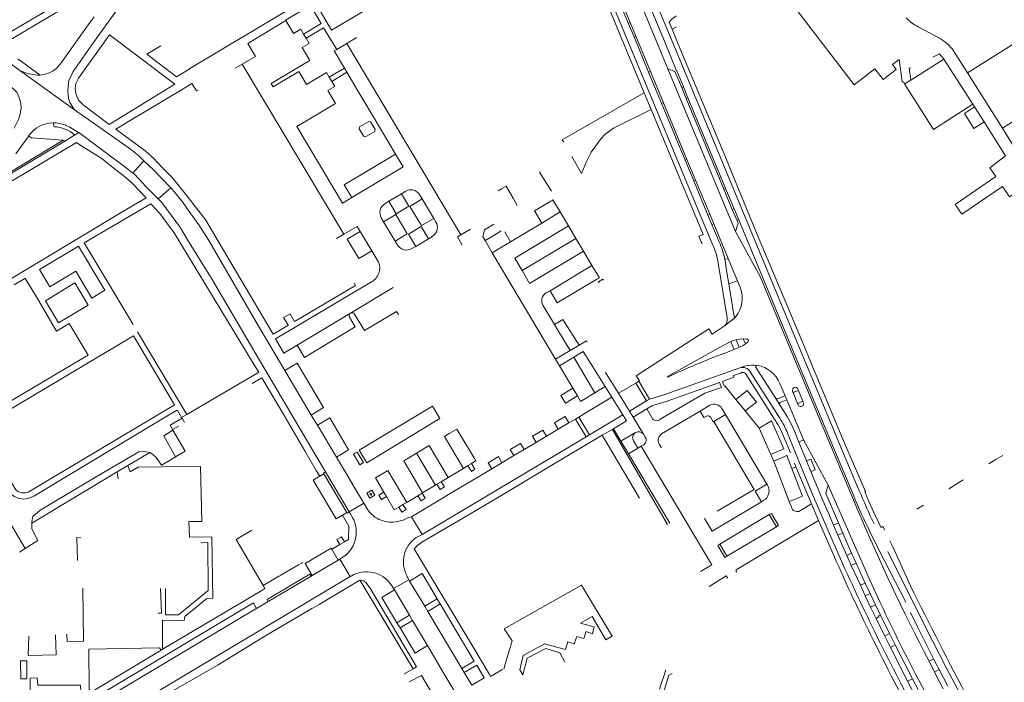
# Model space of a CAD drawing. Extents: x 145000 to 155000, y 457500 to 470000.
# Tile 298 of 548: x 148358 to 148690, y 464749 to 464972. Entities that reach past the tile are written whole.
import ezdxf

# ---------------------------------------------------------------- set-up
doc = ezdxf.new("R2010")
doc.units = 0
doc.header["$LTSCALE"] = 0.2
doc.header["$MEASUREMENT"] = 0
doc.layers.add('kant verharding', color=252, linetype='Continuous', lineweight=0)

msp = doc.modelspace()

# ---------------------------------------------------------------- linework, layer by layer
at = {"layer": 'kant verharding', "lineweight": 0}
for p, q in [((148416.16, 464955.92), (148457.22, 464980.46)), ((148568.99, 464980.65), (148575.55, 464964.86)), ((148349.53, 464964.75), (148373.82, 464979.11)), ((148351.66, 464963.2), (148376.53, 464978.09)), ((148566.77, 464979.65), (148573.29, 464963.93)), ((148558.67, 464975.93), (148591.78, 464896.33)), ((148563.4, 464970.86), (148561.49, 464975.46)), ((148563.97, 464971.13), (148562.07, 464975.72)), ((148381.32, 464970.35), (148383.25, 464973.06)), ((148447.94, 464971.77), (148450.53, 464967.4)), ((148563.4, 464970.86), (148563.97, 464971.13)), ((148565.32, 464966.25), (148563.4, 464970.86)), ((148565.89, 464966.52), (148563.97, 464971.13)), ((148578.18, 464968.86), (148577.18, 464971.27)), ((148453.92, 464967.19), (148454.75, 464965.79)), ((148579.62, 464969.64), (148578.18, 464968.86)), ((148580.24, 464963.85), (148578.18, 464968.86)), ((148661.11, 464969.66), (148668.53, 464965.69)), ((148465.08, 464962.02), (148468.52, 464964.08)), ((148468.52, 464964.08), (148471.73, 464966.01)), ((148468.52, 464964.08), (148506.92, 464899.61)), ((148565.89, 464966.52), (148565.32, 464966.25)), ((148570.25, 464954.38), (148565.32, 464966.25)), ((148570.84, 464954.62), (148565.89, 464966.52)), ((148573.29, 464963.93), (148576.77, 464955.55)), ((148575.55, 464964.86), (148579.7, 464954.84)), ((148397.15, 464960.45), (148398.93, 464959.11)), ((148405.75, 464963.22), (148401.02, 464960.48)), ((148672.99, 464961.55), (148677.72, 464954.12)), ((148365.05, 464953.32), (148357.55, 464958.86)), ((148398.93, 464959.11), (148410.51, 464950.36)), ((148430.79, 464955.73), (148433.21, 464957.12)), ((148433.21, 464957.12), (148437.73, 464959.7)), ((148433.21, 464957.12), (148467.49, 464899.75)), ((148652.47, 464956.97), (148653.76, 464955.28)), ((148669.82, 464958.71), (148658.63, 464951.73)), ((148669.82, 464958.71), (148679.57, 464943.54)), ((148358.22, 464954.95), (148376.65, 464941.73)), ((148413.85, 464954.53), (148416.16, 464955.92)), ((148442.99, 464950.56), (148451.67, 464955.77)), ((148452.34, 464954.65), (148443.68, 464949.45)), ((148454.95, 464950.27), (148452.34, 464954.65)), ((148462.55, 464952.68), (148467.68, 464955.7)), ((148463.4, 464951.27), (148468.49, 464954.35)), ((148468.49, 464954.35), (148467.68, 464955.7)), ((148468.49, 464954.35), (148472.2, 464948.11)), ((148570.25, 464954.38), (148570.84, 464954.62)), ((148574.6, 464943.91), (148570.25, 464954.38)), ((148575.23, 464944.08), (148570.84, 464954.62)), ((148576.77, 464955.55), (148599.59, 464900.68)), ((148579.11, 464954.62), (148576.77, 464955.55)), ((148581.39, 464949.16), (148579.11, 464954.62)), ((148677.72, 464954.12), (148689.56, 464935.49)), ((148410.51, 464950.36), (148401.74, 464944.96)), ((148443.68, 464949.45), (148442.99, 464950.56)), ((148462.55, 464952.68), (148463.4, 464951.27)), ((148658.63, 464951.73), (148656.72, 464950.54)), ((148395.99, 464938.38), (148412.98, 464948.58)), ((148464.67, 464943.81), (148462.08, 464948.17)), ((148472.2, 464948.11), (148474.21, 464944.74)), ((148571.13, 464941.77), (148568.71, 464947.43)), ((148581.39, 464949.16), (148581.96, 464949.42)), ((148582.89, 464945.54), (148581.39, 464949.16)), ((148581.96, 464949.42), (148583.48, 464945.76)), ((148451.69, 464936.05), (148464.67, 464943.81)), ((148474.21, 464944.74), (148483.29, 464929.5)), ((148575.23, 464944.08), (148574.6, 464943.91)), ((148582.56, 464924.74), (148574.6, 464943.91)), ((148583.17, 464924.98), (148575.23, 464944.08)), ((148583.48, 464945.76), (148582.89, 464945.54)), ((148594.06, 464918.74), (148582.89, 464945.54)), ((148583.48, 464945.76), (148594.64, 464918.97)), ((148679.57, 464943.54), (148680.14, 464942.65)), ((148680.14, 464942.65), (148683.39, 464937.59)), ((148369.82, 464935.96), (148369.47, 464937.3)), ((148683.39, 464937.59), (148690.62, 464926.17)), ((148374.87, 464935.94), (148373.79, 464936.41)), ((148374.87, 464935.94), (148378.05, 464934.03)), ((148376.67, 464933.15), (148378.08, 464934.01)), ((148378.05, 464934.03), (148378.08, 464934.01)), ((148467.07, 464910.27), (148451.69, 464936.05)), ((148372.88, 464931.42), (148354.59, 464920.51)), ((148356.89, 464926.82), (148361.02, 464932.62)), ((148361.02, 464932.62), (148361.2, 464932.87)), ((148373.42, 464931.17), (148372.88, 464931.42)), ((148373.42, 464931.17), (148375.59, 464932.49)), ((148375.59, 464932.49), (148376.67, 464933.15)), ((148377.29, 464930.64), (148379.13, 464929.49)), ((148379.13, 464929.49), (148384.78, 464925.96)), ((148483.29, 464929.5), (148484.91, 464926.78)), ((148396.34, 464920.35), (148400.08, 464924.53)), ((148582.56, 464924.74), (148583.17, 464924.98)), ((148585.45, 464917.78), (148582.56, 464924.74)), ((148586.07, 464918.02), (148583.17, 464924.98)), ((148586.07, 464918.02), (148585.45, 464917.78)), ((148590.26, 464906.23), (148585.45, 464917.78)), ((148590.86, 464906.51), (148586.07, 464918.02)), ((148594.06, 464918.74), (148594.64, 464918.97)), ((148595.63, 464914.96), (148594.06, 464918.74)), ((148594.64, 464918.97), (148596.21, 464915.2)), ((148404.84, 464911.71), (148409.1, 464915.44)), ((148486.94, 464913.4), (148488.42, 464914.29)), ((148520.67, 464915.08), (148519.54, 464914.43)), ((148596.21, 464915.2), (148595.63, 464914.96)), ((148598.47, 464908.14), (148595.63, 464914.96)), ((148596.21, 464915.2), (148599.06, 464908.35)), ((148400.78, 464912.06), (148396.84, 464909.7)), ((148470.2, 464912.13), (148467.07, 464910.27)), ((148482.66, 464910.87), (148481.35, 464910.07)), ((148486.94, 464913.4), (148482.66, 464910.87)), ((148493.14, 464912.92), (148493.88, 464911.66)), ((148497.79, 464905.1), (148493.88, 464911.66)), ((148525.93, 464909.51), (148524.55, 464911.96)), ((148537.25, 464910.87), (148531.79, 464907.62)), ((148537.67, 464911.12), (148537.25, 464910.87)), ((148537.99, 464911.31), (148537.67, 464911.12)), ((148540.41, 464907.27), (148537.99, 464911.31)), ((148393, 464907.41), (148345, 464878.7)), ((148379.93, 464896.83), (148402.39, 464910.04)), ((148396.84, 464909.7), (148393, 464907.41)), ((148531.79, 464907.62), (148534.26, 464903.52)), ((148534.26, 464903.52), (148540.41, 464907.27)), ((148540.41, 464907.27), (148543.2, 464902.58)), ((148598.47, 464908.14), (148599.06, 464908.35)), ((148600.05, 464904.36), (148598.47, 464908.14)), ((148599.06, 464908.35), (148600.64, 464904.57)), ((148480.12, 464905.26), (148480.85, 464903.92)), ((148480.85, 464903.92), (148484.75, 464897.43)), ((148498.55, 464903.83), (148497.79, 464905.1)), ((148590.26, 464906.23), (148590.86, 464906.51)), ((148591.58, 464903.03), (148590.26, 464906.23)), ((148592.2, 464903.27), (148590.86, 464906.51)), ((148600.64, 464904.57), (148600.05, 464904.36)), ((148600.64, 464904.57), (148618.17, 464862.33)), ((148467.49, 464899.75), (148471.99, 464902.38)), ((148471.99, 464902.38), (148472.99, 464900.7)), ((148476.89, 464894.2), (148472.99, 464900.7)), ((148510.15, 464901.53), (148506.92, 464899.61)), ((148514.91, 464901.24), (148517.17, 464902.6)), ((148517.17, 464902.6), (148518.04, 464903.12)), ((148518.91, 464899.93), (148520.53, 464900.9)), ((148521.74, 464900.54), (148523.71, 464897.26)), ((148523.71, 464897.26), (148534.26, 464903.52)), ((148543.2, 464902.58), (148545.7, 464898.35)), ((148592.2, 464903.27), (148591.58, 464903.03)), ((148593.99, 464897.25), (148591.58, 464903.03)), ((148597.06, 464891.6), (148592.2, 464903.27)), ((148464.99, 464898.29), (148467.49, 464899.75)), ((148484.75, 464897.43), (148485.6, 464896.12)), ((148491.72, 464895.66), (148496.05, 464898.22)), ((148496.05, 464898.22), (148497.57, 464899.19)), ((148515.1, 464897.65), (148516.48, 464898.47)), ((148517.55, 464893.55), (148515.1, 464897.65)), ((148516.48, 464898.47), (148518.91, 464899.93)), ((148517.55, 464893.55), (148523.71, 464897.26)), ((148545.7, 464898.35), (148527.62, 464887.51)), ((148545.7, 464898.35), (148548.28, 464894.08)), ((148364.89, 464887.86), (148377.99, 464895.79)), ((148386.9, 464880.88), (148377.99, 464895.79)), ((148396.42, 464869.31), (148379.93, 464896.83)), ((148479.19, 464890.35), (148476.89, 464894.2)), ((148490.24, 464894.82), (148491.72, 464895.66)), ((148548.28, 464894.08), (148551.15, 464889.25)), ((148538.85, 464857.65), (148517.55, 464893.55)), ((148595.95, 464891.24), (148597.06, 464891.6)), ((148598.39, 464888.38), (148597.06, 464891.6)), ((148364.89, 464887.86), (148368.35, 464882)), ((148551.15, 464889.25), (148537.02, 464880.75)), ((148593.69, 464890.06), (148596.74, 464871.59)), ((148597.3, 464883.03), (148596.56, 464887.51)), ((148600.18, 464884.09), (148598.39, 464888.38)), ((148356.3, 464882.7), (148359.88, 464884.82)), ((148359.88, 464884.82), (148360, 464884.9)), ((148363.9, 464878.66), (148360, 464884.9)), ((148437.97, 464859.24), (148423.07, 464884.54)), ((148444.39, 464864.51), (148476.83, 464883.75)), ((148597.3, 464883.03), (148600.18, 464884.09)), ((148600.18, 464884.09), (148601.19, 464881.62)), ((148382.5, 464878.24), (148386.9, 464880.88)), ((148471.44, 464882.53), (148451.04, 464870.49)), ((148469.75, 464873.19), (148484.12, 464881.79)), ((148470.96, 464883.36), (148471.44, 464882.53)), ((148535.73, 464879.99), (148537.02, 464880.75)), ((148366.84, 464877.35), (148371.3, 464869.88)), ((148538.51, 464869.31), (148534.6, 464875.85)), ((148451.04, 464870.49), (148450.86, 464870.38)), ((148469.72, 464873.17), (148451.73, 464862.41)), ((148469.75, 464873.19), (148469.72, 464873.17)), ((148599.78, 464872.13), (148599.7, 464872.05)), ((148443.63, 464866.11), (148441.84, 464869.13)), ((148448.57, 464869.03), (148443.63, 464866.11)), ((148448.76, 464869.14), (148448.57, 464869.03)), ((148538.51, 464869.31), (148539.28, 464868.02)), ((148539.28, 464868.02), (148543.74, 464860.57)), ((148546.8, 464862.4), (148542.14, 464869.83)), ((148591.65, 464866.13), (148595.03, 464868.33)), ((148595.03, 464868.33), (148595.69, 464868.77)), ((148414.56, 464839.03), (148397.87, 464866.88)), ((148441.11, 464864.82), (148447.61, 464853.83)), ((148447.2, 464859.68), (148444.39, 464864.51)), ((148599.74, 464864.23), (148600.78, 464861.69)), ((148602.9, 464862.85), (148602.16, 464864.51)), ((148602.16, 464864.51), (148603.26, 464864.45)), ((148451.73, 464862.41), (148447.2, 464859.68)), ((148451.73, 464862.41), (148454.19, 464858.28)), ((148538.85, 464857.65), (148543.74, 464860.57)), ((148543.74, 464860.57), (148546.8, 464862.4)), ((148595.89, 464859.74), (148599.06, 464860.93)), ((148597.95, 464863.66), (148599.06, 464860.93)), ((148600.78, 464861.69), (148599.06, 464860.93)), ((148603.6, 464863.41), (148602.9, 464862.85)), ((148381.24, 464859.03), (148377.18, 464856.62)), ((148437.97, 464859.24), (148449.28, 464840.08)), ((148538.85, 464857.65), (148540.16, 464855.46)), ((148540.16, 464855.46), (148544.98, 464858.34)), ((148552.13, 464846.36), (148544.98, 464858.34)), ((148377.18, 464856.62), (148343.09, 464836.43)), ((148449.83, 464855.16), (148447.61, 464853.83)), ((148447.61, 464853.83), (148456.51, 464838.85)), ((148540.16, 464855.46), (148544.69, 464847.86)), ((148602.29, 464855.18), (148600.99, 464854.73)), ((148606.78, 464855.59), (148605.81, 464855.64)), ((148606.33, 464855.15), (148613.11, 464844.44)), ((148606.88, 464855.58), (148606.78, 464855.59)), ((148438.51, 464853.08), (148414.56, 464839.03)), ((148436.63, 464849.52), (148439.61, 464851.26)), ((148603.19, 464852.51), (148612.47, 464837.84)), ((148614.49, 464837.77), (148604.52, 464853.47)), ((148544.69, 464847.86), (148546.24, 464845.28)), ((148555.6, 464848.5), (148552.13, 464846.36)), ((148555.6, 464848.5), (148557.87, 464844.85)), ((148560.04, 464846.18), (148565.89, 464849.63)), ((148565.89, 464849.63), (148566.94, 464850.24)), ((148565.89, 464849.63), (148569.51, 464843.62)), ((148566.94, 464850.24), (148567.15, 464850.39)), ((148566.94, 464850.24), (148570.53, 464844.25)), ((148594.81, 464848.12), (148594.18, 464849.77)), ((148595.18, 464850.13), (148595.79, 464848.45)), ((148616.28, 464845.37), (148614.53, 464849.5)), ((148618.95, 464846.46), (148620.73, 464847.18)), ((148620.73, 464847.18), (148620.57, 464847.58)), ((148622.27, 464843.49), (148620.73, 464847.18)), ((148542.26, 464842.87), (148546.24, 464845.28)), ((148546.24, 464845.28), (148547.33, 464843.45)), ((148547.33, 464843.45), (148552.13, 464846.36)), ((148557.87, 464844.85), (148549.43, 464839.8)), ((148557.87, 464844.85), (148561.59, 464838.89)), ((148563.77, 464840.19), (148560.04, 464846.18)), ((148569.51, 464843.62), (148570.53, 464844.25)), ((148602.82, 464840.27), (148599.7, 464844.11)), ((148613.11, 464844.44), (148614.38, 464842.39)), ((148616.28, 464845.37), (148613.69, 464844.3)), ((148616.86, 464843.96), (148614.62, 464843.08)), ((148616.86, 464843.96), (148616.28, 464845.37)), ((148616.86, 464843.96), (148622.45, 464830.53)), ((148618.79, 464846.84), (148618.95, 464846.46)), ((148618.95, 464846.46), (148620.48, 464842.78)), ((148563.77, 464840.19), (148569.51, 464843.62)), ((148569.65, 464840.91), (148565.06, 464838.18)), ((148569.65, 464840.91), (148571.3, 464837.99)), ((148587.61, 464840.19), (148590.91, 464842.13)), ((148594.99, 464840.98), (148596.15, 464839.03)), ((148614.38, 464842.39), (148616.48, 464839.1)), ((148620.48, 464842.78), (148622.27, 464843.49)), ((148620.63, 464842.42), (148620.48, 464842.78)), ((148622.27, 464843.49), (148622.4, 464843.11)), ((148408.35, 464838.77), (148411.1, 464840.37)), ((148411.38, 464840.34), (148412.8, 464838)), ((148414.56, 464839.03), (148412.8, 464838)), ((148412.8, 464838), (148412.92, 464837.8)), ((148412.92, 464837.8), (148413.77, 464836.36)), ((148447.23, 464838.89), (148454.3, 464826.82)), ((148449.28, 464840.08), (148456.39, 464828.04)), ((148458.59, 464835.39), (148456.51, 464838.85)), ((148475.19, 464822.8), (148499.89, 464837.73)), ((148543.38, 464836.25), (148542.15, 464838.33)), ((148543.38, 464836.25), (148545.58, 464837.5)), ((148546.71, 464838.18), (148545.58, 464837.5)), ((148545.58, 464837.5), (148549.15, 464831.49)), ((148549.43, 464839.8), (148546.71, 464838.18)), ((148550.29, 464832.15), (148546.71, 464838.18)), ((148561.59, 464838.89), (148550.29, 464832.15)), ((148565.06, 464838.18), (148563.77, 464840.19)), ((148565.06, 464838.18), (148568.56, 464832.37)), ((148587.61, 464840.19), (148574.62, 464832.47)), ((148596.15, 464839.03), (148592.25, 464836.68)), ((148596.15, 464839.03), (148610.14, 464815.6)), ((148602.82, 464840.27), (148607.55, 464834.45)), ((148409.77, 464833.94), (148411.75, 464835.1)), ((148409.77, 464833.94), (148409.85, 464833.8)), ((148458.59, 464835.39), (148464.96, 464824.67)), ((148535.8, 464831.71), (148539.79, 464834.1)), ((148539.79, 464834.1), (148543.38, 464836.25)), ((148554.57, 464832.05), (148558.41, 464834.21)), ((148576.65, 464801.97), (148558.05, 464834.01)), ((148558.41, 464834.21), (148560.92, 464830)), ((148592.25, 464836.68), (148605.87, 464813.81)), ((148607.55, 464834.45), (148611.41, 464825.57)), ((148406.74, 464831.88), (148409.85, 464833.8)), ((148410.75, 464824.82), (148406.74, 464831.88)), ((148493.89, 464798.65), (148549.15, 464831.49)), ((148532.3, 464829.65), (148535.8, 464831.71)), ((148550.29, 464832.15), (148549.15, 464831.49)), ((148554.57, 464832.05), (148567.17, 464810.85)), ((148565.84, 464832.95), (148560.92, 464830)), ((148568.56, 464832.37), (148569.13, 464831.43)), ((148615.7, 464831.69), (148618.04, 464826.12)), ((148619.64, 464832.86), (148620.91, 464829.67)), ((148456.39, 464828.04), (148461.29, 464819.74)), ((148524.83, 464825.18), (148528.33, 464827.27)), ((148528.33, 464827.27), (148532.3, 464829.65)), ((148560.92, 464830), (148563.41, 464825.82)), ((148566.63, 464827.69), (148563.41, 464825.82)), ((148566.63, 464827.69), (148565.17, 464830.12)), ((148567.73, 464828.33), (148566.63, 464827.69)), ((148568.43, 464828.74), (148567.73, 464828.33)), ((148567.73, 464828.33), (148591.57, 464788.4)), ((148573.84, 464829.03), (148574.58, 464827.76)), ((148620.91, 464829.67), (148622.45, 464830.53)), ((148623.52, 464823.38), (148620.91, 464829.67)), ((148622.45, 464830.53), (148630.84, 464815.26)), ((148394.68, 464821.83), (148402.02, 464826.23)), ((148410.75, 464824.82), (148408.66, 464823.56)), ((148454.3, 464826.82), (148458.19, 464820.17)), ((148464.96, 464824.67), (148468.48, 464818.79)), ((148472.65, 464827.04), (148475.19, 464822.8)), ((148491.94, 464825.97), (148498.37, 464815.23)), ((148520.81, 464822.8), (148524.83, 464825.18)), ((148563.41, 464825.82), (148577.36, 464802.45)), ((148611.41, 464825.57), (148612.41, 464823.29)), ((148612.41, 464823.29), (148616.83, 464825.24)), ((148616.83, 464825.24), (148617.06, 464825.34)), ((148616.83, 464825.24), (148618.52, 464820.88)), ((148687.35, 464823.93), (148684.96, 464822.41)), ((148687.35, 464823.93), (148687.3, 464824.03)), ((148689.72, 464825.17), (148687.35, 464823.93)), ((148391.09, 464819.67), (148394.68, 464821.83)), ((148394.68, 464821.83), (148395.44, 464819.67)), ((148408.66, 464823.56), (148405.95, 464821.96)), ((148419.2, 464821.54), (148406.31, 464821.36)), ((148502.64, 464817.81), (148507.78, 464820.9)), ((148507.78, 464820.9), (148509.32, 464821.82)), ((148510.5, 464822.5), (148509.32, 464821.82)), ((148517.36, 464820.72), (148510.23, 464816.48)), ((148517.36, 464820.72), (148520.81, 464822.8)), ((148617.59, 464809.78), (148612.41, 464823.29)), ((148619.89, 464821.43), (148618.52, 464820.88)), ((148619.39, 464822.6), (148619.89, 464821.43)), ((148619.89, 464821.43), (148625.17, 464808.91)), ((148624.94, 464819.83), (148623.52, 464823.38)), ((148362.29, 464802.41), (148391.09, 464819.67)), ((148391.43, 464817.31), (148391.09, 464819.67)), ((148458.19, 464820.17), (148459.34, 464818.21)), ((148460.77, 464819.04), (148459.34, 464818.21)), ((148460.77, 464819.04), (148468.52, 464806.02)), ((148461.29, 464819.74), (148469.27, 464806.23)), ((148468.48, 464818.79), (148471.34, 464813.99)), ((148481.01, 464812.86), (148478.13, 464817.69)), ((148502.64, 464817.81), (148500.31, 464816.4)), ((148471.34, 464813.99), (148474.2, 464809.2)), ((148494.06, 464812.66), (148498.37, 464815.23)), ((148498.37, 464815.23), (148498.89, 464815.54)), ((148498.89, 464815.54), (148500.31, 464816.4)), ((148510.23, 464816.48), (148505.06, 464813.4)), ((148610.14, 464815.6), (148606.19, 464813.26)), ((148610.14, 464815.6), (148610.33, 464815.27)), ((148676.35, 464817.01), (148671.47, 464813.94)), ((148481.01, 464812.86), (148481.86, 464811.41)), ((148488.7, 464809.44), (148492.44, 464811.69)), ((148505.06, 464813.4), (148490.27, 464804.61)), ((148492.44, 464811.69), (148493.89, 464812.56)), ((148493.89, 464812.56), (148494.06, 464812.66)), ((148605.87, 464813.81), (148593.4, 464806.48)), ((148606.19, 464813.26), (148608.31, 464809.66)), ((148631.22, 464804.97), (148628.7, 464810.86)), ((148632.9, 464805.64), (148630.36, 464811.66)), ((148469.27, 464806.23), (148474.2, 464809.2)), ((148475.35, 464807.28), (148474.2, 464809.2)), ((148487.43, 464808.69), (148486.01, 464807.83)), ((148488.7, 464809.44), (148487.43, 464808.69)), ((148487.43, 464808.69), (148488.48, 464806.98)), ((148591.65, 464799.72), (148608.31, 464809.66)), ((148608.91, 464810.02), (148608.31, 464809.66)), ((148625.17, 464808.91), (148627.5, 464803.35)), ((148662.93, 464808.52), (148660.65, 464807.12)), ((148467.06, 464805.16), (148468.52, 464806.02)), ((148469.27, 464806.23), (148469.79, 464805.34)), ((148490.27, 464804.61), (148489.26, 464804.33)), ((148490.27, 464804.61), (148493.89, 464798.65)), ((148610.94, 464805.31), (148594.23, 464795.37)), ((148613.35, 464801.19), (148610.94, 464805.31)), ((148632.57, 464801.8), (148631.22, 464804.97)), ((148634.23, 464802.5), (148632.9, 464805.64)), ((148596.59, 464791.34), (148613.35, 464801.19)), ((148613.35, 464801.19), (148614.02, 464801.65)), ((148631.96, 464793.29), (148627.5, 464803.35)), ((148632.57, 464801.8), (148634.23, 464802.5)), ((148634.05, 464798.37), (148632.57, 464801.8)), ((148634.23, 464802.5), (148635.73, 464799.03)), ((148491.9, 464797.61), (148493.89, 464798.65)), ((148635.73, 464799.03), (148634.05, 464798.37)), ((148637.04, 464791.52), (148634.05, 464798.37)), ((148635.73, 464799.03), (148638.7, 464792.28)), ((148360.04, 464793.92), (148364.32, 464796.6)), ((148466.13, 464795.24), (148463.4, 464793.63)), ((148467.7, 464796.16), (148466.13, 464795.24)), ((148493.54, 464795.83), (148493.83, 464796.03)), ((148593.54, 464794.95), (148594.23, 464795.37)), ((148594.23, 464795.37), (148596.59, 464791.34)), ((148651.58, 464796.53), (148652.62, 464794.49)), ((148652.62, 464794.49), (148658.51, 464781.36)), ((148358.08, 464792.68), (148360.04, 464793.92)), ((148463.4, 464793.63), (148465.57, 464790)), ((148467.31, 464791.03), (148466.14, 464790.34)), ((148637.04, 464791.52), (148638.7, 464792.28)), ((148638.52, 464788.18), (148637.04, 464791.52)), ((148638.7, 464792.28), (148640.22, 464788.96)), ((148446.05, 464784.75), (148452.38, 464788.45)), ((148452.61, 464788.61), (148453.63, 464789.2)), ((148456.86, 464784.82), (148454.58, 464788.63)), ((148465.57, 464790), (148456.86, 464784.82)), ((148466.14, 464790.34), (148465.57, 464790)), ((148466.14, 464790.34), (148469.64, 464784.41)), ((148591.57, 464788.4), (148587.76, 464786.12)), ((148638.52, 464788.18), (148640.22, 464788.96)), ((148638.52, 464788.18), (148641.63, 464781.51)), ((148640.22, 464788.96), (148643.28, 464782.26)), ((148469.64, 464784.41), (148401.28, 464743.72)), ((148440.3, 464781.39), (148445.79, 464784.64)), ((148456.44, 464784.57), (148442.01, 464776.05)), ((148456.86, 464784.82), (148456.44, 464784.57)), ((148469.64, 464784.41), (148469.97, 464784.61)), ((148488.78, 464784.59), (148489.44, 464783.38)), ((148596.74, 464784.17), (148596.94, 464783.89)), ((148599.81, 464786.18), (148599.94, 464785.96)), ((148440.85, 464780.45), (148440.3, 464781.39)), ((148490.89, 464753.39), (148472.95, 464783.14)), ((148483.52, 464781.57), (148484.26, 464780.36)), ((148484.26, 464780.36), (148489.44, 464783.38)), ((148489.44, 464783.38), (148489.67, 464782.92)), ((148489.67, 464782.92), (148494.75, 464774.43)), ((148641.63, 464781.51), (148643.28, 464782.26)), ((148641.63, 464781.51), (148643.27, 464777.95)), ((148643.28, 464782.26), (148644.96, 464778.72)), ((148406.61, 464760.05), (148439.78, 464779.77)), ((148484.52, 464779.93), (148484.26, 464780.36)), ((148484.52, 464779.93), (148489.61, 464771.4)), ((148643.27, 464777.95), (148644.96, 464778.72)), ((148645.1, 464774.18), (148643.27, 464777.95)), ((148644.96, 464778.72), (148646.73, 464774.93)), ((148435.11, 464774.42), (148436.8, 464775.43)), ((148437.17, 464775.32), (148437.97, 464773.91)), ((148494.75, 464774.43), (148498.94, 464776.9)), ((148494.75, 464774.43), (148495.79, 464772.72)), ((148495.79, 464772.72), (148499.97, 464775.2)), ((148499.97, 464775.2), (148498.94, 464776.9)), ((148645.1, 464774.18), (148646.73, 464774.93)), ((148646.94, 464770.35), (148645.1, 464774.18)), ((148646.73, 464774.93), (148648.41, 464771.46)), ((148485.4, 464768.89), (148489.61, 464771.4)), ((148489.61, 464771.4), (148490.58, 464769.67)), ((148495.79, 464772.72), (148507.26, 464753.47)), ((148651.47, 464765.21), (148648.41, 464771.46)), ((148486.42, 464767.16), (148485.4, 464768.89)), ((148490.58, 464769.67), (148486.42, 464767.16)), ((148495.68, 464761.16), (148490.58, 464769.67)), ((148649.88, 464764.41), (148646.94, 464770.35)), ((148651.47, 464765.21), (148649.88, 464764.41)), ((148651.78, 464760.59), (148649.88, 464764.41)), ((148653.38, 464761.39), (148651.47, 464765.21)), ((148495.68, 464761.16), (148501.24, 464751.81)), ((148653.38, 464761.39), (148651.78, 464760.59)), ((148659.19, 464750.03), (148653.38, 464761.39)), ((148382.27, 464745.54), (148405.94, 464759.65)), ((148405.94, 464759.65), (148406.61, 464760.05)), ((148511.29, 464760.28), (148516.6, 464751.41)), ((148657.58, 464749.24), (148651.78, 464760.59)), ((148358.52, 464755.94), (148358.58, 464749.97)), ((148664.82, 464755.9), (148666.33, 464756.75)), ((148664.82, 464755.9), (148666.66, 464752.24)), ((148668.23, 464753.12), (148666.33, 464756.75)), ((148490.89, 464753.39), (148487.88, 464751.66)), ((148501.24, 464751.81), (148520.18, 464719.98)), ((148507.26, 464753.47), (148508.08, 464752.12)), ((148508.08, 464752.12), (148510.6, 464747.9)), ((148516.6, 464751.41), (148516.97, 464750.78)), ((148516.97, 464750.78), (148520.94, 464753.08)), ((148575.21, 464750.53), (148576, 464752.98)), ((148578.14, 464751.81), (148577.01, 464751.18)), ((148666.66, 464752.24), (148668.23, 464753.12)), ((148666.66, 464752.24), (148669.6, 464746.66)), ((148671.18, 464747.53), (148668.23, 464753.12)), ((148358.58, 464749.97), (148360.64, 464749.99)), ((148514.79, 464750.34), (148510.6, 464747.9)), ((148573.92, 464746.47), (148574.71, 464748.94)), ((148574.71, 464748.94), (148575.21, 464750.53)), ((148657.58, 464749.24), (148659.19, 464750.03)), ((148659.49, 464745.56), (148657.58, 464749.24)), ((148661.1, 464746.35), (148659.19, 464750.03))]:
    msp.add_line(p, q, dxfattribs=at)
at = {"layer": 'kant verharding', "lineweight": 0, "flags": 128}
for points in [[(148457.85, 464977.85), (148463.37, 464968.47), (148483.11, 464980.29), (148477.53, 464989.62), (148457.85, 464977.85)], [(148603.62, 464989.73), (148609.89, 464981.55), (148612.39, 464983.47), (148615.17, 464981.97), (148639.56, 464950.14), (148646.53, 464955.48), (148649.3, 464951.86), (148653.76, 464955.28)], [(148325.51, 464983.09), (148328.69, 464979.22), (148330.59, 464977.04), (148332.84, 464974.72), (148334.57, 464973.07), (148336.85, 464971), (148342.92, 464966.45), (148350.28, 464960.69), (148358.22, 464954.95)], [(148620.36, 464863.3), (148581.77, 464956.15), (148571.23, 464981.57)], [(148376.65, 464941.73), (148375.1, 464944.1), (148374.69, 464945.48), (148374.48, 464946.73), (148374.39, 464947.91), (148374.56, 464949.61), (148374.81, 464951.56), (148376.24, 464954.65), (148382.52, 464963.56), (148390.56, 464974.85), (148392.32, 464977.04), (148396.31, 464978.75)], [(148453.92, 464967.19), (148459.84, 464970.78), (148456.23, 464976.86), (148447.87, 464971.9), (148447.94, 464971.77)], [(148568.71, 464947.43), (148567.59, 464950.07), (148557.19, 464975.25)], [(148579.48, 464973.3), (148578.1, 464972.24), (148577.18, 464971.27)], [(148365.05, 464953.32), (148366.33, 464953.56), (148367.96, 464954.04), (148369.52, 464954.82), (148370.73, 464955.71), (148372.13, 464957.47), (148381.32, 464970.35)], [(148437.73, 464959.7), (148435.12, 464964.09), (148447.94, 464971.77)], [(148689.56, 464935.49), (148714.77, 464951.47), (148703.04, 464969.98), (148677.72, 464954.12)], [(148378.01, 464944.97), (148377.26, 464946.83), (148376.93, 464948.78), (148377.12, 464950.51), (148378.07, 464952.37), (148388.49, 464966.99), (148397.15, 464960.45)], [(148450.53, 464967.4), (148452.93, 464968.84), (148453.92, 464967.19)], [(148454.75, 464965.79), (148460.68, 464969.36), (148465.08, 464962.02)], [(148356.29, 464935.52), (148357.75, 464938.41), (148358.32, 464940.2), (148358.69, 464942.38), (148358.61, 464943.7), (148358.22, 464945.13), (148357.71, 464946.64), (148357.18, 464947.67), (148353.54, 464951.14), (148348.26, 464955.1), (148339.16, 464961.56), (148334.57, 464965.24)], [(148453.38, 464962.7), (148455.78, 464964.07), (148454.75, 464965.79)], [(148580.24, 464963.85), (148595.4, 464927.62), (148606.33, 464901.07), (148614.2, 464882.34), (148621.85, 464863.96)], [(148401.02, 464960.48), (148411.03, 464952.85), (148413.85, 464954.53)], [(148451.67, 464955.77), (148456, 464958.36), (148453.38, 464962.7)], [(148467.68, 464955.7), (148464.23, 464961.51), (148465.08, 464962.02)], [(148666.04, 464959.4), (148668.33, 464960.59), (148669.5, 464959.2), (148669.82, 464958.71)], [(148652.47, 464956.97), (148654.7, 464958.63), (148655.75, 464951.23), (148656.72, 464950.54)], [(148358.22, 464954.95), (148360.66, 464953.89), (148364.05, 464953.33), (148365.05, 464953.32)], [(148462.55, 464952.68), (148461.6, 464954.26), (148454.95, 464950.27)], [(148579.7, 464954.84), (148579.71, 464954.83), (148581.96, 464949.42)], [(148658.7, 464955.79), (148658.06, 464955.67), (148658.63, 464951.73)], [(148412.98, 464948.58), (148416.26, 464950.55), (148417.76, 464948.07), (148418.34, 464948.32)], [(148462.08, 464948.17), (148464.42, 464949.57), (148463.4, 464951.27)], [(148656.72, 464950.54), (148656.55, 464950.43), (148666.3, 464935.04), (148679.57, 464943.54)], [(148568.71, 464947.43), (148541.15, 464931.59), (148541.62, 464930.76)], [(148401.74, 464944.96), (148388.32, 464936.7), (148379.64, 464943.35), (148378.01, 464944.97)], [(148376.65, 464941.73), (148386.35, 464934.97), (148395.53, 464928.41), (148398.33, 464926.21), (148400.08, 464924.53)], [(148544.33, 464925.91), (148547.63, 464920.26), (148549.25, 464924.3), (148550.86, 464927.38), (148554.21, 464932.07), (148555.51, 464933.38), (148558.45, 464935.48), (148571.13, 464941.77)], [(148571.13, 464941.77), (148588.64, 464899.7), (148587.2, 464899.09), (148587.98, 464897.19), (148588.25, 464896.66)], [(148683.39, 464937.59), (148679.91, 464935.41), (148676.74, 464940.47), (148680.14, 464942.65)], [(148441.84, 464869.13), (148425.11, 464897.41), (148420.94, 464904.54), (148414.26, 464913.19), (148409.72, 464918.77), (148406.21, 464922.24), (148403.37, 464925.3), (148400.5, 464927.86), (148390.65, 464935.17), (148395.99, 464938.38)], [(148474.79, 464932.59), (148474.18, 464932.75), (148472.6, 464935.34), (148472.76, 464935.93), (148475.87, 464937.78), (148476.48, 464937.63), (148478.04, 464935.03), (148477.88, 464934.44), (148474.79, 464932.59)], [(148378.08, 464934.01), (148394.07, 464922.09), (148396.34, 464920.35)], [(148698.86, 464921.91), (148692.98, 464930.05), (148689.56, 464935.49)], [(148313.7, 464886.27), (148312.11, 464888.95), (148311.83, 464890.01), (148311.84, 464890.86), (148312.07, 464891.43), (148313.33, 464892.64), (148377.29, 464930.64)], [(148354.59, 464920.51), (148354.84, 464920.05), (148373.42, 464931.17)], [(148361.2, 464932.87), (148362.14, 464932.22), (148372.88, 464931.42)], [(148384.78, 464925.96), (148385.95, 464925.23), (148389.05, 464922.75), (148394.13, 464918.79), (148396.26, 464916.81), (148400.78, 464912.06)], [(148400.08, 464924.53), (148403.3, 464921.42), (148405.99, 464918.69), (148409.1, 464915.44)], [(148470.2, 464912.13), (148467.6, 464916.47), (148484.91, 464926.78)], [(148484.91, 464926.78), (148487.49, 464922.43), (148470.2, 464912.13)], [(148690.62, 464926.17), (148685.27, 464922.12), (148687.33, 464919.17), (148673.57, 464909.77), (148675.82, 464906.49), (148689.57, 464915.84), (148691.93, 464912.38), (148697.73, 464916.42)], [(148396.34, 464920.35), (148396.85, 464919.96), (148400.85, 464915.76), (148404.84, 464911.71)], [(148533.64, 464920.77), (148533.5, 464920.69), (148537.52, 464914.23)], [(148409.1, 464915.44), (148410.19, 464914.29), (148412.98, 464910.83), (148415.91, 464906.62), (148418.62, 464902.89), (148421.93, 464897.65)], [(148524.55, 464911.96), (148522.27, 464915.99), (148520.67, 464915.08)], [(148404.84, 464911.71), (148406.12, 464910.42), (148412.45, 464901.97), (148415.32, 464897.01), (148423.07, 464884.54)], [(148482.66, 464910.87), (148485.18, 464906.69), (148489.44, 464909.26), (148486.94, 464913.4)], [(148493.88, 464911.66), (148489.73, 464909.17), (148493.63, 464902.66), (148497.79, 464905.1)], [(148402.39, 464910.04), (148405.42, 464906.8), (148410.27, 464900.24), (148437.3, 464855.82)], [(148480.85, 464903.92), (148485.07, 464906.39), (148488.89, 464899.9), (148484.75, 464897.43)], [(148599.59, 464900.68), (148600.42, 464903.46), (148600.05, 464904.36)], [(148472.99, 464900.7), (148468.65, 464898.1), (148472.52, 464891.65), (148476.89, 464894.2)], [(148496.05, 464898.22), (148493.57, 464902.34), (148489.26, 464899.79), (148491.72, 464895.66)], [(148515.1, 464897.65), (148514.3, 464898.93), (148514.91, 464901.24)], [(148543.2, 464902.58), (148525.11, 464891.72), (148527.62, 464887.51)], [(148617.63, 464862.09), (148607.95, 464885.35), (148599.59, 464900.68)], [(148421.93, 464897.65), (148439.88, 464866.9), (148441.11, 464864.82)], [(148506.92, 464899.61), (148505.76, 464898.91), (148507.42, 464896.09)], [(148548.28, 464894.08), (148530.13, 464883.22), (148527.62, 464887.51)], [(148596.56, 464887.51), (148596.03, 464890.8), (148595.95, 464891.24)], [(148382.5, 464878.24), (148377.08, 464887.29), (148368.35, 464882)], [(148551.15, 464889.25), (148553.65, 464885.09), (148552.82, 464884.59)], [(148552.82, 464884.59), (148539.46, 464876.61), (148537.02, 464880.75)], [(148553.34, 464883.73), (148553.33, 464883.73), (148553.54, 464883.4)], [(148555.02, 464884.35), (148554.83, 464884.66), (148553.34, 464883.73)], [(148312.87, 464883.3), (148354.63, 464813.03), (148355.35, 464812.14), (148356.49, 464811.38), (148357.29, 464810.99), (148357.98, 464810.79), (148358.88, 464810.67), (148359.56, 464810.49), (148360.91, 464810.7), (148362.97, 464811.51), (148408.35, 464838.77)], [(148371.3, 464869.88), (148381.29, 464875.93), (148376.82, 464883.4), (148366.84, 464877.35)], [(148597.3, 464883.03), (148599.12, 464871.99), (148599.42, 464871.93), (148599.7, 464872.05)], [(148360.04, 464793.92), (148340.46, 464826.87), (148309, 464879.96)], [(148363.9, 464878.66), (148370.57, 464867.1)], [(148485.88, 464872.73), (148485.29, 464873.72), (148474.4, 464867.31), (148471.11, 464872.84)], [(148448.76, 464869.14), (148447.19, 464871.69), (148449.35, 464872.9), (148450.86, 464870.38)], [(148454.19, 464858.28), (148471.34, 464868.52), (148469.39, 464871.8)], [(148542.14, 464869.83), (148541.36, 464871.07), (148538.51, 464869.31)], [(148595.69, 464868.77), (148597.91, 464870.45), (148599.23, 464871.54), (148599.7, 464872.05)], [(148370.57, 464867.1), (148374.85, 464869.69), (148381.24, 464859.03)], [(148567.15, 464850.39), (148566.06, 464852.11), (148590.51, 464867.92), (148591.65, 464866.13)], [(148410.05, 464842.1), (148410.34, 464842.28), (148396.52, 464865.57), (148344.4, 464834.55)], [(148546.8, 464862.4), (148549.29, 464863.88), (148549.55, 464863.45)], [(148597.95, 464863.66), (148598.84, 464863.99), (148599.74, 464864.23)], [(148599.74, 464864.23), (148600.94, 464864.44), (148602.16, 464864.51)], [(148621.85, 464863.96), (148625.56, 464855.02), (148635.98, 464830.17), (148643.33, 464813.12), (148643.13, 464813.06), (148643.96, 464811.04)], [(148597.95, 464863.66), (148594.09, 464861.6), (148576.6, 464851.82), (148576.71, 464851.63)], [(148602.9, 464862.85), (148601.87, 464862.21), (148600.78, 464861.69)], [(148640.46, 464807.54), (148629.83, 464832.79), (148617.63, 464862.09)], [(148618.17, 464862.33), (148626.92, 464841.25), (148632.64, 464827.58), (148639.28, 464811.89)], [(148641.27, 464813.32), (148634.75, 464828.77), (148628.95, 464842.64), (148620.36, 464863.3)], [(148555.6, 464848.5), (148548.15, 464860.23), (148544.98, 464858.34)], [(148437.3, 464855.82), (148438.8, 464853.26), (148438.51, 464853.08)], [(148456.51, 464838.85), (148460.67, 464841.37), (148451.77, 464856.33), (148449.83, 464855.16)], [(148570.53, 464844.25), (148575.73, 464845.75), (148600.99, 464854.73)], [(148439.61, 464851.26), (148439.89, 464851.42), (148447.23, 464838.89)], [(148560.04, 464846.18), (148555.7, 464853.23), (148555.87, 464853.2)], [(148595.18, 464850.13), (148599.02, 464851.57), (148598.85, 464852.15), (148601.2, 464853.01)], [(148544.69, 464847.86), (148540.7, 464845.45), (148542.26, 464842.87)], [(148569.65, 464840.91), (148571.56, 464842.08), (148576.5, 464843.52), (148594.18, 464849.77)], [(148574.17, 464837.42), (148589.25, 464846.28), (148594.81, 464848.12)], [(148595.79, 464848.45), (148596.1, 464848.55), (148599.7, 464844.11)], [(148599.7, 464844.11), (148603.49, 464847.09), (148606.59, 464843.24), (148602.82, 464840.27)], [(148344.4, 464834.55), (148356.87, 464813.67), (148357.73, 464812.97), (148358.23, 464812.88), (148358.83, 464812.7), (148359.45, 464812.65), (148360.16, 464812.66), (148361.01, 464812.88), (148410.05, 464842.1)], [(148499.89, 464837.73), (148497.43, 464841.85), (148472.65, 464827.04)], [(148412.92, 464837.8), (148408.89, 464835.47), (148409.77, 464833.94)], [(148458.59, 464835.39), (148462.75, 464837.89), (148469.1, 464827.19), (148464.96, 464824.67)], [(148542.15, 464838.33), (148538.55, 464836.18), (148539.79, 464834.1)], [(148561.59, 464838.89), (148562.81, 464836.88), (148558.41, 464834.21)], [(148587.61, 464840.19), (148588.89, 464838.02), (148589.74, 464838.53)], [(148591.08, 464838.17), (148592.06, 464836.56), (148592.25, 464836.68)], [(148511.52, 464824.2), (148505.57, 464834.15), (148503, 464832.61)], [(148607.55, 464834.45), (148611.64, 464836.91), (148615.81, 464827.51), (148611.41, 464825.57)], [(148409.85, 464833.8), (148413.95, 464826.74), (148410.75, 464824.82)], [(148554.57, 464832.05), (148537, 464821.59), (148521.56, 464812.28), (148505.9, 464803.07), (148493.83, 464796.03)], [(148503, 464832.61), (148501.45, 464831.68), (148507.78, 464820.9)], [(148535.8, 464831.71), (148534.56, 464833.79), (148531.07, 464831.71), (148532.3, 464829.65)], [(148632.42, 464796.04), (148625.66, 464811.85), (148621.68, 464821.43), (148617.08, 464832.72)], [(148491.94, 464825.97), (148496.22, 464828.54), (148502.64, 464817.81)], [(148528.33, 464827.27), (148527.08, 464829.32), (148523.58, 464827.23), (148524.83, 464825.18)], [(148398.33, 464826.42), (148387, 464819.82), (148365.07, 464806.8), (148362.64, 464804.63), (148362.24, 464802.88), (148362.29, 464802.41)], [(148402.02, 464826.23), (148400.8, 464826.47), (148399.85, 464826.58), (148398.33, 464826.42)], [(148405.95, 464821.96), (148404.26, 464824.53), (148402.99, 464825.62), (148402.02, 464826.23)], [(148471.1, 464825.85), (148470.72, 464825.64), (148472.88, 464822.06), (148474.16, 464822.84), (148472.01, 464826.4), (148471.1, 464825.85)], [(148491.94, 464825.97), (148487.66, 464823.39), (148494.06, 464812.66)], [(148510.5, 464822.5), (148511.98, 464823.43), (148511.52, 464824.2)], [(148517.36, 464820.72), (148516.11, 464822.79), (148519.61, 464824.85), (148520.81, 464822.8)], [(148624.94, 464819.83), (148626.43, 464820.38), (148624.98, 464823.96), (148623.52, 464823.38)], [(148406.31, 464821.36), (148398.14, 464821.25), (148395.44, 464819.67)], [(148406.61, 464760.05), (148406.35, 464760.28), (148406.35, 464769.77), (148413.7, 464769.66), (148413.89, 464770.93), (148421.34, 464777.1), (148423.32, 464777.18), (148422.98, 464797.83), (148415.5, 464797.71), (148415.24, 464802.94), (148419.61, 464802.97), (148419.2, 464821.54)], [(148510.5, 464822.5), (148511.66, 464820.6), (148510.48, 464819.89), (148509.32, 464821.82)], [(148618.52, 464820.88), (148622.12, 464811.52), (148617.59, 464809.78)], [(148459.34, 464818.21), (148457.16, 464816.93), (148464.87, 464803.87), (148467.06, 464805.16)], [(148461.29, 464819.74), (148460.61, 464819.32), (148460.77, 464819.04)], [(148478.13, 464817.69), (148482.31, 464820.15), (148488.7, 464809.44)], [(148628.7, 464810.86), (148628.57, 464811.18), (148624.94, 464819.83)], [(148500.31, 464816.4), (148501.38, 464814.64), (148499.94, 464813.78), (148498.89, 464815.54)], [(148630.36, 464811.66), (148629.99, 464812.53), (148630.84, 464815.26)], [(148630.84, 464815.26), (148644.9, 464783.04), (148648.37, 464775.68)], [(148475.2, 464812.52), (148476.92, 464813.54), (148477.93, 464811.83), (148476.23, 464810.8), (148475.2, 464812.52)], [(148481.86, 464811.41), (148480.13, 464810.37), (148479.28, 464811.81), (148481.01, 464812.86)], [(148481.86, 464811.41), (148484.49, 464806.92), (148486.01, 464807.83)], [(148493.89, 464812.56), (148494.94, 464810.81), (148493.51, 464809.94), (148492.44, 464811.69)], [(148488.48, 464806.98), (148487.04, 464806.13), (148486.01, 464807.83)], [(148617.59, 464809.78), (148618.6, 464807.29), (148618.8, 464806.93), (148619.13, 464806.71), (148620.07, 464806.36), (148620.46, 464806.33), (148620.54, 464806.34)], [(148620.54, 464806.34), (148620.85, 464806.41), (148625.17, 464808.91)], [(148467.06, 464805.16), (148469.18, 464801.47), (148469.05, 464796.97), (148467.7, 464796.16)], [(148468.52, 464806.02), (148468.63, 464805.82), (148469.27, 464806.23)], [(148589.23, 464804.03), (148589.11, 464803.96), (148591.65, 464799.72)], [(148614.02, 464801.65), (148611.63, 464805.73), (148610.94, 464805.31)], [(148364.32, 464796.6), (148362.24, 464800.56), (148362.29, 464802.41)], [(148627.5, 464803.35), (148611.37, 464793.67), (148599.81, 464786.67), (148599.81, 464786.18)], [(148649.86, 464800.02), (148649.22, 464801.28), (148648.61, 464801.02)], [(148378.82, 464797.52), (148377.49, 464797.56), (148377.65, 464789.86)], [(148440.3, 464781.39), (148431.22, 464796.91), (148436.45, 464800.03)], [(148466.13, 464795.24), (148465.12, 464796.9), (148466.36, 464797.65)], [(148466.36, 464797.65), (148466.68, 464797.84), (148467.7, 464796.16)], [(148644.86, 464799.61), (148648.02, 464793.26), (148656.93, 464775.79)], [(148407.37, 464780.42), (148407.37, 464771.51), (148411.7, 464771.56), (148421.77, 464779.7), (148421.61, 464795.92), (148419.42, 464795.78)], [(148511.29, 464760.28), (148491.24, 464793.8), (148492.38, 464795), (148493.54, 464795.83)], [(148596.59, 464791.34), (148596.62, 464791.29), (148595.94, 464790.83), (148593.54, 464794.95)], [(148454.58, 464788.63), (148454.46, 464788.82), (148463.19, 464793.99), (148463.4, 464793.63)], [(148689.19, 464719.07), (148675.52, 464744.46), (148670.58, 464753.79), (148663.71, 464767.12), (148650.9, 464792.93)], [(148456.44, 464784.57), (148456, 464785.22), (148449.71, 464781.51)], [(148489.67, 464782.92), (148493.86, 464785.43), (148498.94, 464776.9)], [(148590.64, 464781.12), (148596.43, 464784.63), (148596.74, 464784.17)], [(148404.8, 464743.05), (148425.1, 464754.69), (148440.89, 464764.37), (148456.65, 464773.68), (148459.12, 464775.08), (148470.93, 464782.11)], [(148449.71, 464781.51), (148441.61, 464776.74), (148442.01, 464776.05)], [(148470.93, 464782.11), (148472.61, 464783.1), (148472.95, 464783.14)], [(148472.95, 464783.14), (148473.44, 464783.2), (148474.11, 464782.99), (148474.78, 464782.58), (148475.28, 464782.02), (148476.33, 464780.49), (148491.98, 464754.02), (148490.89, 464753.39)], [(148541.95, 464755.55), (148540.28, 464758.76), (148535.62, 464760.21), (148529.28, 464756.93), (148527.86, 464751.34), (148526.78, 464753.03), (148527.94, 464757.79), (148535.14, 464761.72), (148542.24, 464759.81), (148543.02, 464762.43), (148545.17, 464761.81), (148546.07, 464764.2), (148548.36, 464763.55), (148549.24, 464765.94), (148551.36, 464765.16), (148551.88, 464767.46), (148547.27, 464768.69), (148551.25, 464770.97), (148555.78, 464763.17), (148557.93, 464764.37), (148547.64, 464781.57), (148521.59, 464766.8), (148524.27, 464762.79), (148521.86, 464754.94), (148521.46, 464753.24)], [(148373.89, 464764.88), (148374.1, 464764.89), (148374.16, 464762.57), (148379.76, 464762.63), (148379.45, 464780.55)], [(148405.68, 464780.41), (148405.95, 464772.13), (148404.89, 464772.13)], [(148439.78, 464779.77), (148440.85, 464780.43), (148440.85, 464780.45)], [(148485.4, 464768.89), (148480.34, 464777.41), (148484.52, 464779.93)], [(148380.61, 464741.91), (148389.84, 464747.45), (148435.11, 464774.42)], [(148442.01, 464776.05), (148438.27, 464773.84), (148438.2, 464773.81), (148438.13, 464773.8)], [(148499.97, 464775.2), (148511.44, 464755.97), (148507.26, 464753.47)], [(148438.13, 464773.8), (148398.29, 464750.01), (148381.46, 464739.99)], [(148648.41, 464771.46), (148647.75, 464771.17), (148647.89, 464770.9), (148646.94, 464770.35)], [(148658.56, 464772.38), (148660.89, 464767.55), (148663.27, 464762.75), (148666.33, 464756.75)], [(148370.25, 464764.8), (148370.51, 464758.03), (148361.1, 464757.86), (148361.23, 464764.38)], [(148486.42, 464767.16), (148491.48, 464758.66), (148495.68, 464761.16)], [(148405.94, 464759.65), (148405.3, 464760.4), (148381.53, 464760.01), (148381.63, 464746.5), (148382.27, 464745.54)], [(148360.64, 464749.99), (148360.58, 464756.05), (148358.52, 464756.03), (148358.52, 464755.94)], [(148508.08, 464752.12), (148512.27, 464754.58), (148514.79, 464750.34)], [(148489.47, 464749.01), (148493.63, 464751.15), (148505.23, 464731.48), (148514.38, 464716.14), (148508.75, 464712.92)], [(148577.01, 464751.18), (148574.01, 464741.18), (148572.28, 464740.89), (148569.98, 464739.29), (148561.76, 464729.95), (148562.14, 464729.3)], [(148365.51, 464735.55), (148364.32, 464737.46), (148364.34, 464745.54), (148361.71, 464745.45), (148361.74, 464749.99)], [(148361.74, 464749.99), (148361.74, 464750.2), (148364.14, 464750.32), (148364.34, 464747.84), (148378.74, 464747.81), (148378.88, 464743.52)]]:
    msp.add_lwpolyline(points, dxfattribs=at)
at = {"layer": 'kant verharding', "lineweight": 0}
for centre, radius, start, end in [((148666.86, 464981.41), 13.09, 221.5251, 243.9794), ((148369.66, 464925.83), 10.14, 46.2159, 89.1045), ((148483.21, 464907.03), 3.56, 165.4797, 209.8083), ((148483.22, 464907.03), 3.57, 121.6348, 165.5692), ((148495.42, 464902.06), 3.6, 350.9273, 29.51), ((148495.42, 464902.07), 3.59, 306.6593, 350.6691), ((148571.59, 464886.62), 24.79, 10.7245, 25.3713), ((148488.64, 464898.05), 3.6, 212.3841, 255.5134), ((148488.66, 464898.05), 3.6, 255.2522, 296.1101), ((148474.27, 464888.38), 5.3, 341.4574, 21.8032), ((148474.28, 464888.38), 5.29, 298.8621, 341.3892), ((148470.26, 464872.34), 0.99, 30.3702, 120.7657), ((148601.94, 464851.81), 3.07, 32.7839, 108.0871), ((148605.29, 464846.03), 9.62, 86.9055, 108.1537), ((148606.81, 464855.11), 0.476, 92.8664, 175.458), ((148605.23, 464845.66), 10.06, 22.3964, 80.533), ((148619.66, 464847.26), 0.966, 19.3259, 206.1973), ((148614.9, 464842.59), 0.559, 119.7971, 201.8513), ((148572.95, 464838.79), 1.84, 205.9959, 311.4303), ((148588.78, 464821.36), 30.5, 21.8661, 32.5379), ((148566.89, 464831.2), 2.04, 35.0096, 121.1369), ((148575.97, 464830.36), 2.51, 122.7009, 211.8074), ((148790.08, 464872.93), 162.68, 202.0363, 206.7883), ((148784.44, 464870.14), 152.41, 202.813, 206.969), ((148497.6, 464789.36), 10.02, 124.619, 208.4108), ((150003.25, 465445.92), 1499.99, 206.29815, 207.96307), ((149113.52, 464990.6), 512.41, 204.7986, 208.8443), ((148438.15, 464774), 0.198, 207.3618, 264.924)]:
    msp.add_arc(centre, radius, start, end, dxfattribs=at)
at = {"layer": 'kant verharding', "lineweight": 0, "extrusion": (0, 0, -1)}
for centre, radius, start, end in [((-148662.86, 464955.1), 12.01, 118.1729, 147.5238), ((-148369.61, 464927.1), 10.21, 34.4683, 89.1949), ((-148369.61, 464927.1), 10.21, 89.216, 113.0791), ((-148370.74, 464929.66), 7.41, 112.8156, 114.3434), ((-148490.13, 464911.37), 3.38, 59.6912, 99.5214), ((-148490.13, 464911.36), 3.39, 99.4878, 152.5975), ((-148571.68, 464886.81), 22.25, 154.6551, 171.5895), ((-148591.58, 464878.2), 10.21, 160.4125, 216.5464), ((-148537.14, 464877.38), 2.96, 328.903, 61.6635), ((-148470.25, 464872.32), 1, 329.1043, 58.0993), ((-148593.81, 464871.07), 2.97, 169.9836, 230.713), ((-148603.34, 464863.9), 0.557, 82.3953, 242.223), ((-148684.74, 464622.87), 252.98, 64.7211, 69.4395), ((-148601.94, 464851.72), 1.48, 60.1797, 113.3457), ((-148601.94, 464851.72), 1.48, 113.3894, 147.7282), ((-148613.49, 464844.77), 0.503, 246.5984, 319.8061), ((-148592.39, 464839.6), 2.94, 59.6777, 151.9308), ((-148621.54, 464842.7), 0.956, 154.1046, 342.9959), ((-148411.22, 464840.22), 0.193, 47.9388, 142.5596), ((-148590.22, 464837.64), 1.01, 61.44, 147.9547), ((-148588.54, 464821.32), 29.07, 145.3815, 159.0968), ((-148589.05, 464821.27), 32.71, 146.9838, 159.2481), ((-148566.89, 464831.21), 2.03, 327.572, 58.778), ((-148567.48, 464830.42), 1.93, 148.3755, 230.0199), ((-148567.51, 464830.37), 1.87, 229.7279, 240.5537), ((-148607.01, 464813.35), 3.84, 149.9262, 240.285), ((-148476.58, 464812.17), 0.299, 216.0849, 36.6595), ((-148476.58, 464812.17), 0.299, 36.6608, 216.0836), ((-148882.55, 464915.16), 261.89, 334.4403, 337.1175), ((-149293.79, 465084.16), 709.48, 332.43987, 337.05203), ((-148461.43, 464799.43), 10.25, 144.7274, 234.9781), ((-148483.53, 464812.36), 9.63, 291.3621, 328.1186), ((-148483.65, 464813.73), 10.95, 239.1518, 259.9533), ((-148483.59, 464813.05), 10.29, 258.982, 290.2934), ((-149396.32, 465133.16), 834.98, 331.85224, 336.1876), ((-149172.26, 465026.09), 588.32, 333.61651, 336.69017), ((-148475.13, 464775.9), 10.13, 59.3765, 145.9629), ((-148436.92, 464775.16), 0.296, 65.5986, 147.6303), ((-149546.09, 465208.55), 1004.3, 331.78054, 333.76878)]:
    msp.add_arc(centre, radius, start, end, dxfattribs=at)

doc.saveas('drawing.dxf')
